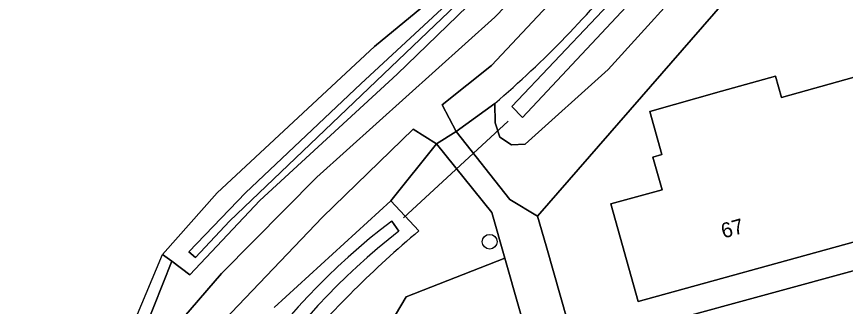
# Model space of a CAD drawing. Extents: x 159626 to 160723, y 388173 to 389416.
# Drawn here: x 159782.2 to 159837.1, y 388451.1 to 388470.3 of the extents above; entities that cross this region are included whole.
import ezdxf

# ---------------------------------------------------------------- set-up
doc = ezdxf.new("R2010")
doc.units = 0
for name, color, linetype in [('IMGEO_Boom', 7, 'Continuous'), ('IMGEO_Duiker', 7, 'Continuous'), ('IMGEO_Erf', 7, 'Continuous'), ('IMGEO_Groenvoorziening', 7, 'Continuous'), ('IMGEO_Hek', 7, 'Continuous'), ('IMGEO_Loofbos', 7, 'Continuous'), ('IMGEO_Oever', 7, 'Continuous'), ('IMGEO_Pand', 7, 'Continuous'), ('IMGEO_Pand_nummerreeks', 7, 'Continuous'), ('IMGEO_Rijbaan_lokaal_onverhard', 7, 'Continuous'), ('IMGEO_Rijbaan_lokaal_open', 7, 'Continuous'), ('IMGEO_Voetpad_open', 7, 'Continuous'), ('IMGEO_Waterloop', 7, 'Continuous')]:
    doc.layers.add(name, color=color, linetype=linetype)

msp = doc.modelspace()

# ---------------------------------------------------------------- linework, layer by layer
at = {"layer": 'IMGEO_Boom'}
msp.add_circle((159813.538, 388455.407), 0.489, dxfattribs=at)
at = {"layer": 'IMGEO_Duiker'}
msp.add_lwpolyline([(159814.758, 388463.411), (159807.816, 388456.991)], dxfattribs=at)
at = {"layer": 'IMGEO_Erf'}
for points in [[(159833.795, 388476.743), (159816.701, 388457.112), (159817.284, 388455.135), (159819.193, 388448.425), (159838.132, 388453.605)], [(159837.634, 388455.378), (159823.372, 388451.431), (159821.576, 388457.92), (159824.966, 388458.858), (159824.359, 388461.024), (159824.948, 388461.189), (159824.145, 388464.052), (159828.906, 388465.387), (159832.487, 388466.391), (159832.881, 388464.987), (159837.696, 388466.335)], [(159816.453, 388447.634), (159814.541, 388454.32), (159807.997, 388451.759), (159805.65, 388447.79)]]:
    msp.add_lwpolyline(points, dxfattribs=at)
at = {"layer": 'IMGEO_Groenvoorziening'}
for points in [[(159844.908, 388554.382), (159847.587, 388568.102), (159849.918, 388581.507), (159852.444, 388594.876), (159862.861, 388640.687), (159864.406, 388645.004), (159861.693, 388645.575), (159858.183, 388629.429), (159857.157, 388623.967), (159855.64, 388618.28), (159849.981, 388588.646), (159843.059, 388556.556), (159839.555, 388537.163), (159838.483, 388526.316), (159838.133, 388520.304), (159837.027, 388511.358), (159835.009, 388503.266), (159831.854, 388493.371), (159827.374, 388483.715), (159822.801, 388476.879), (159813.657, 388467.09), (159810.384, 388464.494), (159811.319, 388462.715), (159813.876, 388464.588)], [(159812.735, 388471.697), (159807.411, 388466.52), (159798.304, 388458.132), (159793.659, 388453.219), (159792.47, 388454.125), (159788.874, 388445.098), (159787.916, 388441.536), (159791.742, 388448.635), (159795.762, 388453.296), (159802.08, 388459.684), (159813.884, 388470.314), (159816.743, 388473.283), (159821.745, 388479.621), (159824.54, 388483.635), (159827.024, 388488.065), (159829.693, 388494.056), (159832.038, 388500.435), (159833.921, 388507.852), (159835.185, 388516.257), (159835.663, 388520.052), (159837.202, 388536.233), (159838.732, 388545.2), (159841.816, 388560.912)], [(159827.736, 388473.852), (159821.398, 388466.84), (159815.889, 388461.89), (159814.981, 388461.843), (159814.213, 388462.344), (159813.893, 388463.298), (159813.876, 388464.588), (159811.319, 388462.715), (159814.875, 388458.22), (159816.701, 388457.112), (159833.795, 388476.743)], [(159799.245, 388451.054), (159806.988, 388458.115), (159810.017, 388461.905), (159808.466, 388462.866), (159802.457, 388457.03), (159795.462, 388449.706), (159791.616, 388444.055), (159789.718, 388439.781), (159787.671, 388434.224), (159785.676, 388426.481), (159784.358, 388415.796), (159785.289, 388415.704)], [(159805.65, 388447.79), (159807.997, 388451.759), (159814.541, 388454.32), (159813.678, 388457.339), (159810.017, 388461.905), (159806.988, 388458.115), (159808.85, 388456.129)]]:
    msp.add_lwpolyline(points, dxfattribs=at)
for centre, radius, start, end in [((159770.404, 388515.542), 66.978, 310.46977, 321.4949), ((159851.331, 388405.307), 66.238, 129.8918, 139.99708)]:
    msp.add_arc(centre, radius, start, end, dxfattribs=at)
at = {"layer": 'IMGEO_Hek'}
msp.add_lwpolyline([(159779.536, 388416.895), (159783.979, 388433.713), (159788.023, 388445.423), (159791.84, 388454.553), (159795.463, 388458.649), (159805.891, 388468.361), (159810.541, 388472.207), (159814.763, 388476.518), (159818.512, 388481.246), (159820.511, 388484.254), (159822.716, 388488.184), (159826.621, 388496.28), (159827.957, 388500)], dxfattribs=at)
at = {"layer": 'IMGEO_Loofbos'}
msp.add_lwpolyline([(159780.455, 388416.808), (159784.851, 388433.448), (159787.916, 388441.536), (159788.874, 388445.098), (159792.47, 388454.125), (159791.84, 388454.553), (159795.463, 388458.649), (159805.891, 388468.361), (159810.541, 388472.207), (159814.763, 388476.518), (159818.512, 388481.246), (159820.511, 388484.254), (159822.716, 388488.184), (159826.621, 388496.28), (159827.957, 388500), (159829.547, 388504.429), (159830.501, 388508.104), (159831.205, 388513.3), (159817.444, 388519.413), (159803.344, 388524.784), (159765.83, 388541.407)], dxfattribs=at)
at = {"layer": 'IMGEO_Oever'}
for points in [[(159734.209, 388558.832), (159734.701, 388555.218), (159741.544, 388552.483), (159765.83, 388541.407), (159803.344, 388524.784), (159817.444, 388519.413), (159831.205, 388513.3), (159830.501, 388508.104), (159829.547, 388504.429), (159827.957, 388500), (159826.621, 388496.28), (159822.716, 388488.184), (159820.511, 388484.254), (159818.512, 388481.246), (159814.763, 388476.518), (159810.541, 388472.207), (159805.891, 388468.361), (159795.463, 388458.649), (159791.84, 388454.553), (159792.47, 388454.125), (159793.659, 388453.219), (159798.304, 388458.132), (159807.411, 388466.52), (159812.735, 388471.697)], [(159813.876, 388464.588), (159813.893, 388463.298), (159814.213, 388462.344), (159814.981, 388461.843), (159815.889, 388461.89), (159821.398, 388466.84), (159827.736, 388473.852), (159831.319, 388479.425), (159833.859, 388485.148), (159838.509, 388496.149), (159841.261, 388504.238), (159842.365, 388509.27), (159842.826, 388511.607), (159843.864, 388526.919)], [(159833.068, 388513.049), (159832.093, 388507.967), (159829.69, 388500.041), (159824.66, 388488.357), (159822.812, 388484.476), (159820.799, 388481.54), (159815.953, 388475.565), (159809.423, 388469.322), (159796.277, 388456.771), (159794.038, 388454.369), (159793.592, 388454.743), (159797.35, 388458.645), (159804.988, 388465.893), (159813.941, 388474.21), (159816.98, 388477.515), (159820.471, 388481.91), (159822.36, 388484.723), (159824.352, 388488.727), (159829.382, 388500.452), (159831.805, 388508.296), (159832.606, 388513.142)], [(159824.213, 388472.754), (159815.72, 388463.654), (159815.009, 388464.388), (159823.432, 388473.287)], [(159808.85, 388456.129), (159806.988, 388458.115), (159799.245, 388451.054)], [(159807.052, 388456.781), (159807.524, 388456.104)]]:
    msp.add_lwpolyline(points, dxfattribs=at)
for centre, radius, start, end in [((159770.404, 388515.542), 66.978, 310.46977, 321.4949), ((159833.938, 388421.257), 44.551, 127.1201, 165.5874), ((159835.34, 388420.408), 45.254, 127.9275, 164.7857), ((159851.331, 388405.307), 66.238, 129.8918, 139.99708)]:
    msp.add_arc(centre, radius, start, end, dxfattribs=at)
at = {"layer": 'IMGEO_Pand'}
msp.add_lwpolyline([(159841.477, 388454.552), (159838.145, 388466.461), (159837.696, 388466.335), (159832.881, 388464.987), (159832.487, 388466.391), (159828.906, 388465.387), (159824.145, 388464.052), (159824.948, 388461.189), (159824.359, 388461.024), (159824.966, 388458.858), (159821.576, 388457.92), (159823.372, 388451.431), (159837.634, 388455.378), (159838.132, 388453.605)], close=True, dxfattribs=at)
at = {"layer": 'IMGEO_Rijbaan_lokaal_onverhard'}
for points in [[(159841.816, 388560.912), (159838.732, 388545.2), (159837.202, 388536.233), (159835.663, 388520.052), (159835.185, 388516.257), (159833.921, 388507.852), (159832.038, 388500.435), (159829.693, 388494.056), (159827.024, 388488.065), (159824.54, 388483.635), (159821.745, 388479.621), (159816.743, 388473.283), (159813.884, 388470.314), (159802.08, 388459.684), (159795.762, 388453.296), (159791.742, 388448.635), (159787.916, 388441.536), (159784.851, 388433.448), (159780.455, 388416.808)], [(159824.533, 388389.058), (159784.85, 388402.209), (159782.536, 388402.976), (159784.358, 388415.796), (159785.676, 388426.481), (159787.671, 388434.224), (159789.718, 388439.781), (159791.616, 388444.055), (159795.462, 388449.706), (159802.457, 388457.03), (159808.466, 388462.866), (159810.017, 388461.905), (159811.319, 388462.715), (159810.384, 388464.494), (159813.657, 388467.09), (159822.801, 388476.879)]]:
    msp.add_lwpolyline(points, dxfattribs=at)
at = {"layer": 'IMGEO_Rijbaan_lokaal_open'}
msp.add_lwpolyline([(159838.132, 388453.605), (159819.193, 388448.425), (159816.453, 388447.634), (159820.131, 388434.101), (159821.25, 388430.002), (159822.036, 388427.124), (159825.91, 388413.624), (159839.667, 388417.477)], dxfattribs=at)
at = {"layer": 'IMGEO_Voetpad_open'}
msp.add_lwpolyline([(159810.017, 388461.905), (159813.678, 388457.339), (159814.541, 388454.32), (159816.453, 388447.634), (159819.193, 388448.425), (159817.284, 388455.135), (159816.701, 388457.112), (159814.875, 388458.22), (159811.319, 388462.715)], close=True, dxfattribs=at)
at = {"layer": 'IMGEO_Waterloop'}
for points in [[(159832.606, 388513.142), (159831.805, 388508.296), (159829.382, 388500.452), (159824.352, 388488.727), (159822.36, 388484.723), (159820.471, 388481.91), (159816.98, 388477.515), (159813.941, 388474.21), (159804.988, 388465.893), (159797.35, 388458.645), (159793.592, 388454.743), (159794.038, 388454.369), (159796.277, 388456.771), (159809.423, 388469.322), (159815.953, 388475.565), (159820.799, 388481.54), (159822.812, 388484.476), (159824.66, 388488.357), (159829.69, 388500.041), (159832.093, 388507.967), (159833.068, 388513.049)], [(159823.432, 388473.287), (159815.009, 388464.388), (159815.72, 388463.654), (159824.213, 388472.754)], [(159807.524, 388456.104), (159807.052, 388456.781)]]:
    msp.add_lwpolyline(points, dxfattribs=at)
for centre, radius, start, end in [((159833.938, 388421.257), 44.551, 127.1201, 165.5874), ((159835.34, 388420.408), 45.254, 127.9275, 164.7857)]:
    msp.add_arc(centre, radius, start, end, dxfattribs=at)

# ---------------------------------------------------------------- texts
at = {"layer": 'IMGEO_Pand_nummerreeks'}
msp.add_text('67', height=1, rotation=15.4694, dxfattribs=at).set_placement((159829.035, 388455.613))

doc.saveas('drawing.dxf')
